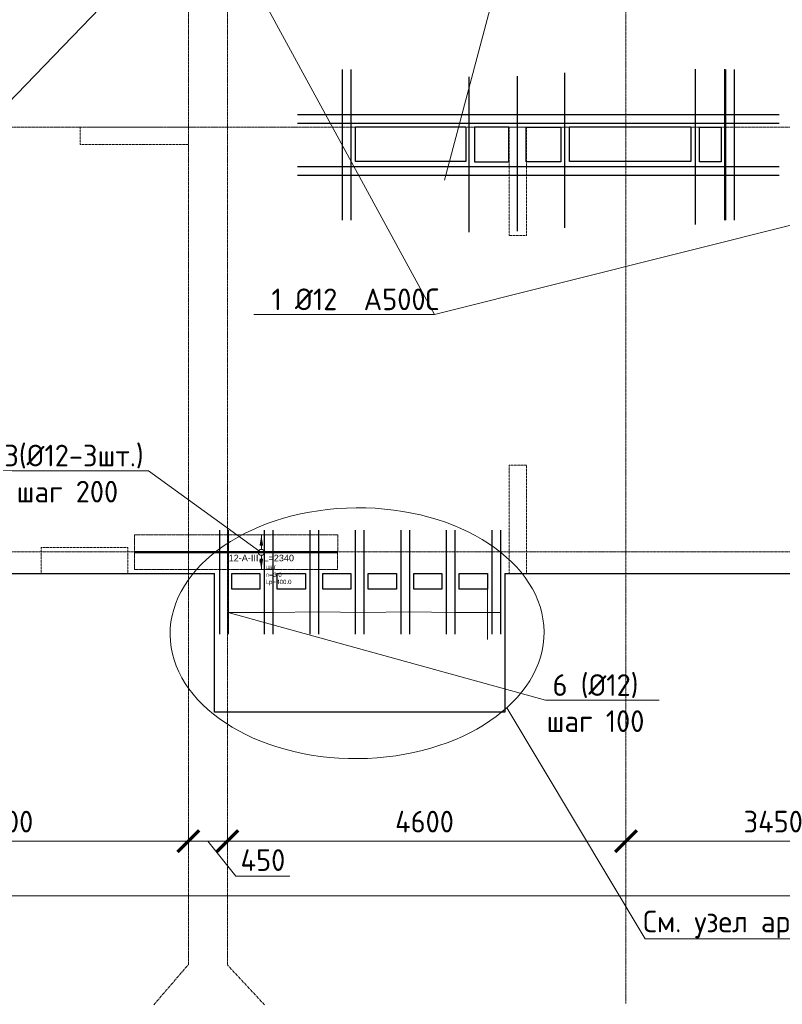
# Model space of a CAD drawing. Header units: millimetres. Extents: x -42044588 to 856694, y -806701 to 941911.
# Tile 849 of 1056: x -92991 to -84189, y -190245 to -178883. Entities that reach past the tile are written whole.
import ezdxf
from ezdxf import colors
from ezdxf.entities.mleader import LeaderData, LeaderLine
from ezdxf.enums import TextEntityAlignment as Align
from ezdxf.math import Vec2, Vec3

# ---------------------------------------------------------------- set-up
doc = ezdxf.new("R2010")
doc.units = ezdxf.units.MM
doc.set_wipeout_variables(frame=1)
for name, pattern in [('01 Штриховая _4 мм_', [6, 3.5, -2.5]), ('______5', [1100, 800, -100, 100, -100]), ('DASHED', [7, 5, -2, 0]), ('GOST2.303 4', [7, 5, -2, 0]), ('осевая', [50.8, 31.75, -6.35, 6.35, -6.35])]:
    doc.linetypes.add(name, pattern=pattern)
for name, color, linetype, lineweight in [('RAZMER', 100, 'Continuous', 15), ('АрмСтер', 2, 'Continuous', 50), ('контур распр. стерхней', 2, 'GOST2.303 4', 20), ('Оси', 40, '______5', 18), ('Перекрытие ж_бетон', 1, 'Continuous', 30), ('подоснова', 151, 'Continuous', 5), ('РАЗМЕРЫ', 1, 'Continuous', 9)]:
    doc.layers.add(name, color=color, linetype=linetype, lineweight=lineweight)
doc.layers.add('АрмСтер_атрибуты', color=2, linetype='Continuous', lineweight=0, plot=False)
doc.layers.add('Колонна_ бетон', color=7, linetype='Continuous', lineweight=50, true_color=0xb4b496)
doc.styles.add('GOST-2.304_Type-B', font='GOST_Common.ttf')
doc.styles.get("Standard").update_dxf_attribs({"font": 'arial.ttf'})
doc.styles.add('Аннотативный', font='arial.ttf')
doc.styles.add('ГОСТ', font='GOST_Common.ttf')
doc.dimstyles.new('СПДС', dxfattribs={"dimscale": 100, "dimtxt": 2.5, "dimasz": 2, "dimexe": 1.25, "dimexo": 0, "dimtad": 1, "dimdec": 0, "dimrnd": 5, "dimtxsty": 'GOST-2.304_Type-B', "dimblk": 'ARCHTICK', "dimcen": 2.5, "dimdle": 2, "dimclrd": 1, "dimclre": 1, "dimclrt": 1, "dimadec": 0, "dimazin": 2, "dimtfac": 0.75, "dimtdec": 0, "dimtmove": 1, "dimatfit": 3, "dimfxl": 0, "dimtolj": 1, "dimarcsym": 0})

# ---------------------------------------------------------------- blocks, each defined once
blk = doc.blocks.new('_ArchTick')
at = {"color": 0, "linetype": 'ByBlock', "const_width": 0.15}
blk.add_lwpolyline([(-0.5, -0.5), (0.5, 0.5)], dxfattribs=at)
blk = doc.blocks.new('*D6710')
at = {"color": 1, "lineweight": -2, "transparency": 16777216}
for p, q in [((-85705, -346670), (-85705, -346545)), ((-38905, -346670), (-38905, -346545)), ((-85905, -346670), (-38705, -346670))]:
    blk.add_line(p, q, dxfattribs=at)
at = {"layer": 'DEFPOINTS', "color": 0, "transparency": 16777216}
for p in [(-85705, -346670), (-38905, -346670), (-38905, -346670)]:
    blk.add_point(p, dxfattribs=at)
at = {"color": 1, "lineweight": -2, "transparency": 16777216, "xscale": 250, "yscale": 250, "zscale": 250, "rotation": 180}
blk.add_blockref('_ArchTick', (-85705, -346670), dxfattribs=at)
at = {"color": 1, "lineweight": -2, "transparency": 16777216, "xscale": 250, "yscale": 250, "zscale": 250}
blk.add_blockref('_ArchTick', (-38905, -346670), dxfattribs=at)
at = {"color": 1, "transparency": 16777216, "insert": (-67487, -346445), "char_height": 250, "width": 104166.67, "attachment_point": 5, "style": 'GOST-2.304_Type-B'}
blk.add_mtext('\\A1;46800', dxfattribs=at)
blk = doc.blocks.new('*D6718')
at = {"color": 1, "lineweight": -2, "transparency": 16777216}
for p, q in [((-81605, -346039), (-81605, -345914)), ((-77405, -346039), (-77405, -345914)), ((-81805, -346039), (-77205, -346039))]:
    blk.add_line(p, q, dxfattribs=at)
at = {"layer": 'DEFPOINTS', "color": 0, "transparency": 16777216}
for p in [(-81605, -346039), (-77405, -346039), (-77405, -346039)]:
    blk.add_point(p, dxfattribs=at)
at = {"color": 1, "lineweight": -2, "transparency": 16777216, "xscale": 250, "yscale": 250, "zscale": 250, "rotation": 180}
blk.add_blockref('_ArchTick', (-81605, -346039), dxfattribs=at)
at = {"color": 1, "lineweight": -2, "transparency": 16777216, "xscale": 250, "yscale": 250, "zscale": 250}
blk.add_blockref('_ArchTick', (-77405, -346039), dxfattribs=at)
at = {"color": 1, "transparency": 16777216, "insert": (-79530, -345814), "char_height": 250, "width": 83333.33, "attachment_point": 5, "style": 'GOST-2.304_Type-B'}
blk.add_mtext('\\A1;4200', dxfattribs=at)
blk = doc.blocks.new('*D6719')
at = {"color": 1, "lineweight": -2, "transparency": 16777216}
for p, q in [((-76955, -346039), (-76955, -345914)), ((-72355, -346039), (-72355, -345914)), ((-77155, -346039), (-72155, -346039))]:
    blk.add_line(p, q, dxfattribs=at)
at = {"layer": 'DEFPOINTS', "color": 0, "transparency": 16777216}
for p in [(-76955, -346039), (-72355, -346039), (-72355, -346039)]:
    blk.add_point(p, dxfattribs=at)
at = {"color": 1, "lineweight": -2, "transparency": 16777216, "xscale": 250, "yscale": 250, "zscale": 250, "rotation": 180}
blk.add_blockref('_ArchTick', (-76955, -346039), dxfattribs=at)
at = {"color": 1, "lineweight": -2, "transparency": 16777216, "xscale": 250, "yscale": 250, "zscale": 250}
blk.add_blockref('_ArchTick', (-72355, -346039), dxfattribs=at)
at = {"color": 1, "transparency": 16777216, "insert": (-74680, -345814), "char_height": 250, "width": 83333.33, "attachment_point": 5, "style": 'GOST-2.304_Type-B'}
blk.add_mtext('\\A1;4600', dxfattribs=at)
blk = doc.blocks.new('*D6720')
at = {"color": 1, "lineweight": -2, "transparency": 16777216}
for p, q in [((-72355, -346039), (-72355, -345914)), ((-68905, -346039), (-68905, -345914)), ((-72555, -346039), (-68705, -346039))]:
    blk.add_line(p, q, dxfattribs=at)
at = {"layer": 'DEFPOINTS', "color": 0, "transparency": 16777216}
for p in [(-72355, -346039), (-68905, -346039), (-68905, -346039)]:
    blk.add_point(p, dxfattribs=at)
at = {"color": 1, "lineweight": -2, "transparency": 16777216, "xscale": 250, "yscale": 250, "zscale": 250, "rotation": 180}
blk.add_blockref('_ArchTick', (-72355, -346039), dxfattribs=at)
at = {"color": 1, "lineweight": -2, "transparency": 16777216, "xscale": 250, "yscale": 250, "zscale": 250}
blk.add_blockref('_ArchTick', (-68905, -346039), dxfattribs=at)
at = {"color": 1, "transparency": 16777216, "insert": (-70655, -345814), "char_height": 250, "width": 83333.33, "attachment_point": 5, "style": 'GOST-2.304_Type-B'}
blk.add_mtext('\\A1;3450', dxfattribs=at)
blk = doc.blocks.new('*D6729')
at = {"color": 1, "lineweight": -2, "transparency": 16777216}
for p, q in [((-77405, -345914), (-77405, -346164)), ((-76755, -346039), (-77605, -346039)), ((-77180, -346039), (-76858, -346445)), ((-76955, -345976), (-76955, -346164)), ((-76858, -346445), (-76233, -346445))]:
    blk.add_line(p, q, dxfattribs=at)
at = {"layer": 'DEFPOINTS', "color": 0, "transparency": 16777216}
for p in [(-77405, -345914), (-77405, -346039), (-76955, -345976)]:
    blk.add_point(p, dxfattribs=at)
at = {"color": 1, "lineweight": -2, "transparency": 16777216, "xscale": 250, "yscale": 250, "zscale": 250, "rotation": 180}
blk.add_blockref('_ArchTick', (-77405, -346039), dxfattribs=at)
at = {"color": 1, "lineweight": -2, "transparency": 16777216, "xscale": 250, "yscale": 250, "zscale": 250}
blk.add_blockref('_ArchTick', (-76955, -346039), dxfattribs=at)
at = {"color": 1, "transparency": 16777216, "insert": (-76545, -346258), "char_height": 250, "attachment_point": 5, "style": 'GOST-2.304_Type-B'}
blk.add_mtext('\\A1;450', dxfattribs=at)
blk = doc.blocks.new('_None')
blk = doc.blocks.new('подложка стн 1-го этажа')
at = {"layer": 'Колонна_ бетон', "color": 252, "linetype": 'DASHED', "lineweight": 0, "ltscale": 0.5, "true_color": 0x939598, "transparency": 33554687}
for p, q in [((15094, 14612, -200), (15094, 14612, -200)), ((15094, 14612, -200), (15094, 14412, -200)), ((16344, 14612, -200), (15094, 14612, -200)), ((16344, 14612, -200), (16344, 14612, -200)), ((16344, 14412, -200), (16344, 14612, -200)), ((20044, 14612, -200), (20044, 14612, -200)), ((20044, 14612, -200), (20044, 13362, -200)), ((20244, 14612, -200), (20044, 14612, -200)), ((20244, 14612, -200), (20244, 14612, -200)), ((20244, 14612, -200), (20244, 13362, -200)), ((15094, 14412, -200), (15094, 14412, -200)), ((15094, 14412, -200), (16344, 14412, -200)), ((16344, 14412, -200), (16344, 14412, -200)), ((20044, 13362, -200), (20044, 13362, -200)), ((20044, 13362, -200), (20244, 13362, -200)), ((20244, 13362, -200), (20244, 13362, -200)), ((20044, 10712, -200), (20044, 9462, -200)), ((20244, 10712, -200), (20044, 10712, -200)), ((20244, 9462, -200), (20244, 10712, -200)), ((14644, 9762, -200), (14644, 9462, -200)), ((14644, 9762, -200), (15644, 9762, -200)), ((15644, 9762, -200), (15644, 9462, -200)), ((15644, 9462, -200), (14644, 9462, -200)), ((20244, 9462, -200), (20044, 9462, -200))]:
    blk.add_line(p, q, dxfattribs=at)
blk = doc.blocks.new('обрамление Х')
blk.add_blockref('подложка стн 1-го этажа', (-104622, -195071, 560))
blk = doc.blocks.new('*U4537')
at = {"layer": 'РАЗМЕРЫ'}
for p, q in [((112, 200), (-112, 200)), ((112, -200), (-112, -200))]:
    blk.add_line(p, q, dxfattribs=at)
at = {"layer": 'РАЗМЕРЫ', "ltscale": 15}
blk.add_line((0, -200), (0, 200), dxfattribs=at)
at = {"layer": 'РАЗМЕРЫ'}
for points in [[(0, 200), (21, 75), (-21, 75)], [(0, -200), (21, -75), (-21, -75)]]:
    blk.add_solid(points, dxfattribs=at)
at = {"layer": 'АрмСтер_атрибуты', "color": 215, "ltscale": 15, "style": 'Аннотативный'}
for s, p in [('шаг', (51, -194)), ('Lр=', (50, -368)), ('n=', (51, -285))]:
    blk.add_text(s, height=50, dxfattribs=at).set_placement(p)
at = {"layer": 'АрмСтер_атрибуты', "style": 'Аннотативный', "flags": 8}
blk.add_attdef('ПОЗ', (110, 30), '', height=75, dxfattribs=at)
at = {"layer": 'АрмСтер_атрибуты', "color": 215, "style": 'Аннотативный'}
for tag, p, flags in [('ШАГ', (191, -194), 10), ('КОЛ', (138, -285), 8), ('ШИРИНА', (173, -368), 8)]:
    blk.add_attdef(tag, p, '', height=50, dxfattribs=dict(at, flags=flags))
at = {"layer": 'АрмСтер_атрибуты', "flags": 9}
for tag, p in [('МАССА', (-1034, -810)), ('ОБОЗНАЧЕНИЕ', (-1034, -924))]:
    blk.add_attdef(tag, p, '', height=75, dxfattribs=at)
at = {"linetype": 'Continuous', "lineweight": 0}
blk.add_wipeout([(35, 0), (28, 21), (11, 33), (-11, 33), (-28, 21), (-35, 0), (-28, -21), (-11, -33), (11, -33), (28, -21)], dxfattribs=at)
at = {"color": 0, "linetype": 'ByBlock', "lineweight": -2, "ltscale": 100}
blk.add_line((-1463, 0), (877, 0), dxfattribs=at)
at = {"layer": 'РАЗМЕРЫ'}
blk.add_circle((0, 0), 35, dxfattribs=at)
at = {"layer": 'АрмСтер_атрибуты', "style": 'Аннотативный', "flags": 8}
blk.add_attdef('НАИМЕНОВАНИЕ', text='', height=75, dxfattribs=at).set_placement((0, -29), align=Align.TOP_CENTER)
blk = doc.blocks.new('блочина')
at = {"layer": 'Перекрытие ж_бетон', "color": 4}
for points in [[(113843, 55383), (113843, 55783), (115113, 55783), (115113, 55383)], [(116213, 55780), (116213, 55380), (115813, 55380), (115813, 55780)], [(116313, 55382), (116313, 55782), (117713, 55782), (117713, 55382)], [(118063, 55380), (117813, 55380), (117813, 55780), (118063, 55780)]]:
    blk.add_lwpolyline(points, close=True, dxfattribs=at)
at = {"layer": 'Перекрытие ж_бетон', "color": 4, "elevation": 360}
blk.add_lwpolyline([(115213, 55780), (115213, 55380), (115613, 55380), (115613, 55780)], close=True, dxfattribs=at)
blk = doc.blocks.new('оси блок 2')
at = {"layer": 'Оси', "color": 16, "linetype": 'осевая', "lineweight": 0, "ltscale": 0.25, "transparency": 33554687}
for p, q in [((-72354.7, -322543), (-72354.7, -347914.1)), ((-77404.7, -323084.4), (-77404.7, -347462.5)), ((-76954.7, -323084.4), (-76954.7, -347468.4)), ((-89822.3, -337801.3), (-37238.5, -337801.3)), ((-89822.3, -342701.3), (-37238.5, -342701.3))]:
    blk.add_line(p, q, dxfattribs=at)
at = {"layer": 'Оси', "color": 16, "linetype": 'осевая', "lineweight": 0, "transparency": 33554687}
for p, q in [((-77805.3, -347930), (-77404.7, -347462.5)), ((-76525.3, -347930), (-76954.7, -347468.4))]:
    blk.add_line(p, q, dxfattribs=at)
for base, p1, p2, picture, middle in [((-77404.7, -346038.9), (-81604.7, -346038.9), (-77404.7, -346038.9), '*D6718', (-79529.9, -346038.9)), ((-72354.7, -346038.9), (-76954.7, -346038.9), (-72354.7, -346038.9), '*D6719', (-74679.9, -346038.9)), ((-68904.7, -346038.9), (-72354.7, -346038.9), (-68904.7, -346038.9), '*D6720', (-70654.9, -346038.9)), ((-38904.7, -346670.2), (-85704.7, -346670.2), (-38904.7, -346670.2), '*D6710', (-67487.3, -346670.2))]:
    dim = blk.add_linear_dim(base=base, p1=p1, p2=p2, dimstyle='СПДС', override={"dimgap": 1})
    dim.commit()
    dim.dimension.update_dxf_attribs({"geometry": picture, "text_midpoint": middle, "dimtype": 160})
dim = blk.add_linear_dim(base=(-77404.7, -346038.9), p1=(-76954.7, -345976.4), p2=(-77404.7, -345913.9), dimstyle='СПДС')
dim.commit()
dim.dimension.update_dxf_attribs({"geometry": '*D6729', "text_midpoint": (-76795.1, -346445.2), "dimtype": 160})

msp = doc.modelspace()

# ---------------------------------------------------------------- linework, layer by layer
at = {"lineweight": 30}
for p, q in [((-89268.048, -179456.737, -360), (-89268.042, -181196.737, -360)), ((-89168.048, -179456.737, -360), (-89168.042, -181196.737, -360)), ((-86703.041, -179496.295), (-86703.041, -181286.295)), ((-85194.346, -179455.524), (-85194.346, -181245.524)), ((-84856.719, -179454.82, -360), (-84856.714, -181194.82, -360)), ((-84845.507, -179456.737, -360), (-84845.502, -181196.737, -360)), ((-84745.507, -179456.737, -360), (-84745.502, -181196.737, -360)), ((-87808.456, -179543.909), (-87808.456, -181333.909)), ((-87247.224, -179533.692), (-87247.224, -181323.692)), ((-89785.454, -179976.737, -360), (-84225.507, -179976.735, -360)), ((-89785.454, -180076.737, -360), (-84225.507, -180076.735, -360)), ((-89785.454, -180576.737, -360), (-84225.507, -180576.739, -360)), ((-89785.454, -180676.737, -360), (-84225.507, -180676.739, -360))]:
    msp.add_line(p, q, dxfattribs=at)
at = {"layer": 'RAZMER', "lineweight": 30}
for points, elevation in [([(-90685.023, -184774.195), (-90685.065, -185974.195)], 360.125), ([(-90585.023, -184774.195), (-90585.065, -185974.195)], 360.125), ([(-90167.771, -184774.195), (-90167.813, -185974.195)], 360.107), ([(-90067.771, -184774.195), (-90067.813, -185974.195)], 360.107), ([(-89642.784, -184774.195), (-89642.826, -185974.195)], 360.125), ([(-89542.784, -184774.195), (-89542.826, -185974.195)], 360.125), ([(-89117.704, -184774.195), (-89117.746, -185974.195)], 360.036), ([(-89017.704, -184774.195), (-89017.746, -185974.195)], 360.036), ([(-88592.811, -184774.195), (-88592.853, -185974.195)], 360.16), ([(-88492.811, -184774.195), (-88492.853, -185974.195)], 360.16), ([(-88067.824, -184774.195), (-88067.866, -185974.195)], 360.178), ([(-87967.824, -184774.195), (-87967.866, -185974.195)], 360.178), ([(-87542.838, -184774.195), (-87542.879, -185974.195)], 360.107), ([(-87442.838, -184774.195), (-87442.879, -185974.195)], 360.107)]:
    msp.add_lwpolyline(points, dxfattribs=dict(at, elevation=elevation))
at = {"layer": 'контур распр. стерхней', "linetype": '01 Штриховая _4 мм_'}
msp.add_lwpolyline([(-89321.908, -185228.262), (-91666.465, -185228.262), (-91664.184, -184828.262), (-89319.627, -184828.262)], close=True, dxfattribs=at)
at = {"layer": 'Перекрытие ж_бетон'}
for p, q in [((-90743.457, -186874.16), (-90743.457, -185274.192)), ((-87393.107, -185274.195), (-87393.107, -186874.163)), ((-87393.107, -186874.163), (-90743.457, -186874.16))]:
    msp.add_line(p, q, dxfattribs=at)
for points in [[(-99593.202, -185274.195), (-90743.117, -185274.195)], [(-87393.107, -185274.195), (-81043.038, -185274.195), (-81043.038, -186874.194), (-77693.04, -186874.194), (-77693.037, -185274.195), (-75643.202, -185274.195)]]:
    msp.add_lwpolyline(points, dxfattribs=at)
for points, elevation in [([(-90218.117, -185454.195), (-90543.117, -185454.195), (-90543.117, -185274.195), (-90218.117, -185274.195)], 0.036), ([(-89693.037, -185454.195), (-90018.037, -185454.195), (-90018.037, -185274.195), (-89693.037, -185274.195)], -0.053), ([(-89168.143, -185454.195), (-89493.143, -185454.195), (-89493.143, -185274.195), (-89168.143, -185274.195)], 0.053), ([(-88643.064, -185454.195), (-88968.064, -185454.195), (-88968.064, -185274.195), (-88643.064, -185274.195)], -0.036), ([(-88118.17, -185454.195), (-88443.17, -185454.195), (-88443.17, -185274.195), (-88118.17, -185274.195)], 0.089), ([(-87593.183, -185454.195), (-87918.183, -185454.195), (-87918.183, -185274.195), (-87593.183, -185274.195)], 0.107)]:
    msp.add_lwpolyline(points, close=True, dxfattribs=dict(at, elevation=elevation))
at = {"layer": 'РАЗМЕРЫ'}
for p, q in [((-87593.103, -185274.16), (-87593.103, -186035.338)), ((-87393.103, -185274.16), (-87393.103, -186035.338))]:
    msp.add_line(p, q, dxfattribs=at)

# ---------------------------------------------------------------- block references
for name, p in [('оси блок 2', (-13638.484, 157677.301)), ('обрамление Х', (-2764.764, 334.535))]:
    msp.add_blockref(name, p, dxfattribs=at)

# ---------------------------------------------------------------- leaders
at = {"layer": 'подоснова', "color": 2, "ltscale": 0.3}
ml = msp.add_multileader_mtext('Standard', dxfattribs=at)
ml.set_content('1 %%C12  А500С', color=2, style='GOST-2.304_Type-B')
ml.set_leader_properties(color=256, linetype='ByLayer', lineweight=15)
ml.set_arrow_properties(name='NONE')
ml.build(insert=Vec2(0, 0))
ml.multileader.update_dxf_attribs({"text_left_attachment_type": 6, "text_right_attachment_type": 6, "dogleg_length": 0.1, "arrow_head_size": 18})
ctx = ml.context
ctx.base_point, ctx.char_height, ctx.arrow_head_size, ctx.landing_gap_size, ctx.plane_origin = Vec3(-90026.24, -182285.227, 720), 250, 18, 20, Vec3(-99001.826, -181136.8, 720)
ctx.left_attachment, ctx.right_attachment, ctx.text_align_type = 6, 6, 1
notes = []
notes.append((ctx, [(1, (1, 1, 0), (-88204.322, -182285.227, 720), (-1, 0), 0.1, [(7, [(-94275.814, -173845.664, 720), (-93442.427, -180173.266, 720), (-89450.593, -176043.473, 720), (-90463.098, -178137.452, 720)], 0, []), (1, [(-88089.116, -180734.736, 720), (-87394.118, -178123.314, 720), (-82743.174, -178624.96, 720), (-77621.159, -179631.115, 720)], 0, [])])]))
ctx.mtext.insert, ctx.mtext.alignment, ctx.mtext.flow_direction = Vec3(-89115.331, -181985.227, 720), 2, 5
ml = msp.add_multileader_mtext('Standard', dxfattribs=at)
ml.set_content('6 (%%C12)\\Pшаг 100', color=2, style='GOST-2.304_Type-B')
ml.set_leader_properties(color=256, linetype='ByLayer', lineweight=15)
ml.set_arrow_properties(name='NONE')
ml.build(insert=Vec2(0, 0))
ml.multileader.update_dxf_attribs({"text_left_attachment_type": 6, "text_right_attachment_type": 6, "dogleg_length": 0.1, "arrow_head_size": 18})
ctx = ml.context
ctx.base_point, ctx.char_height, ctx.arrow_head_size, ctx.landing_gap_size, ctx.plane_origin = Vec3(-86920.066, -186735.867, 1080.018), 250, 18, 20, Vec3(-90422.444, -185015.98, 1080.018)
ctx.left_attachment, ctx.right_attachment, ctx.text_align_type = 6, 6, 1
notes.append((ctx, [(0, (1, 1, 0), (-86920.166, -186735.867, 1080.018), (1, 0), 0.1, [(6, [(-87442.838, -185723.187, 1080.018), (-87967.824, -185723.187, 1080.018), (-88507.095, -185717.584, 1080.018), (-89017.704, -185723.187, 1080.018), (-89557.162, -185717.584, 1080.018), (-90067.771, -185723.187, 1080.018), (-90585.023, -185723.187, 1080.018)], 0, [])])]))
ctx.mtext.insert, ctx.mtext.alignment, ctx.mtext.flow_direction = Vec3(-86344.763, -186435.867, 1080.018), 2, 5
ml = msp.add_multileader_mtext('Standard', dxfattribs=at)
ml.set_content('\\pxi0.391,qc;{\\C80;См. узел армирование балконной плиты}', color=2, style='GOST-2.304_Type-B')
ml.set_leader_properties(color=256, linetype='ByLayer', lineweight=15)
ml.set_arrow_properties(name='NONE')
ml.build(insert=Vec2(0, 0))
ml.multileader.update_dxf_attribs({"text_left_attachment_type": 6, "text_right_attachment_type": 6, "dogleg_length": 0.1, "arrow_head_size": 18})
ctx = ml.context
ctx.base_point, ctx.char_height, ctx.arrow_head_size, ctx.landing_gap_size, ctx.plane_origin = Vec3(-85772.658, -189488.696, 160), 250, 18, 20, Vec3(-95793.306, -183506.258, 160)
ctx.left_attachment, ctx.right_attachment, ctx.text_align_type = 6, 6, 1
notes.append((ctx, [(0, (1, 1, 0), (-85772.758, -189488.696, 160), (1, 0), 0.1, [(0, [(-87369.803, -186823.244, 160)], 0, [])])]))
ctx.mtext.insert, ctx.mtext.alignment, ctx.mtext.flow_direction = Vec3(-82762.696, -189163.696, 160), 2, 5
for ctx, leaders in notes:
    for number, flags, end, landing, length, lines in leaders:
        leader = LeaderData()
        leader.index, (leader.has_last_leader_line, leader.has_dogleg_vector, leader.attachment_direction) = number, flags
        leader.last_leader_point, leader.dogleg_vector, leader.dogleg_length = Vec3(end), Vec3(landing), length
        for number, points, colour, breaks in lines:
            line = LeaderLine()
            line.index, line.vertices, line.color, line.breaks = number, Vec3.list(points), colors.encode_raw_color(colour), breaks
            leader.lines.append(line)
        ctx.leaders.append(leader)

# ---------------------------------------------------------------- next in the draw order: block references
at = {"layer": 'АрмСтер', "ltscale": 15}
ref = msp.add_blockref('*U4537', (-90201.684, -185028.262), dxfattribs=at)
ref.add_attrib('НАИМЕНОВАНИЕ', '12-A-III, L=2340', dxfattribs={"layer": 'АрмСтер_атрибуты', "height": 75, "style": 'Аннотативный', "flags": 8}).set_placement((-90201.684, -185057.601), align=Align.TOP_CENTER)
ref.add_attrib('КОЛ', '3.0', (-90063.635, -185313.387), dxfattribs={"layer": 'АрмСтер_атрибуты', "color": 215, "height": 50, "style": 'Аннотативный', "flags": 8})
ref.add_attrib('ШИРИНА', '400.0', (-90028.799, -185396.062), dxfattribs={"layer": 'АрмСтер_атрибуты', "color": 215, "height": 50, "style": 'Аннотативный', "flags": 8})

# ---------------------------------------------------------------- next in the draw order: linework, layer by layer
at = {"layer": 'РАЗМЕРЫ'}
msp.add_ellipse((-89096.819, -185962.912, -200), major_axis=(2157.988, 16.605), ratio=0.670490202, dxfattribs=at)

# ---------------------------------------------------------------- next in the draw order: block references
msp.add_blockref('блочина', (-202956.329, -235903.087))

# ---------------------------------------------------------------- next in the draw order: texts
at = {"ltscale": 100, "insert": (-134332.828, -182150.357), "char_height": 250, "attachment_point": 1, "style": 'ГОСТ'}
msp.add_mtext_dynamic_manual_height_columns('\\pi1250,t1750;1.^IПроизводство работ вести в строгом соответствии с требованиями СП 70.13330.2012 "Несущие и ограждающие конструкции" и проектом производства работ.{\\H1.83333x; }\\P2.^IПеред бетонированием арматуру и основание, на которую укладывается бетонная смесь, очистить от {\\H1.55556x; }ржавчины и грязи. {\\H1.64815x; }\\P3.^IБетонирование вести слоем на всю толщину  плит. Захватки при бетонировании должны быть отсечены {\\H1.61728x; }вертикальными швами. Бетон применять класса В25. Заполнителем для бетона служит щебень твердых пород, {\\H1.62757x; }наибольшая фракция щебня не должна превышать 40мм.{\\H1.62414x; }\\P4.^IВ процессе бетонирования обеспечить соблюдение защитных слоев и мест положения рабочей арматуры {\\H1.62529x; }согласно проекту. Материал фиксаторов для нижней арматуры фундаментных плит выбирается проектом производства {\\H1.6249x; }работ, исходя из конкретных возможностей строительной организации.{\\H1.62503x; }\\P5.^IПроектом принято соединение рабочих стержней арматуры монолитной плиты внахлестку (без сварки). {\\H1.72499x; }\\P6.^IСварные арматурные каркасы изготовить на заводе-изготовители. {\\H1.67917x; }\\P7.^IКрестообразные соединения стержней арматуры 1-го и 2-го рядов, а также 3-го и 4-го рядов между собой {\\H1.60694x; }выполнить вязкой отожженной проволокой диаметром 2,0-3,0 мм. Допускается применение специальных соединительных {\\H1.63102x; }элементов - пластмассовых или проволочных фиксаторов. Соединение арматуры допускается предусматривать не во всех {\\H1.62299x; }местах пересечения стержней арматуры. При этом должны быть связаны вязальной проволокой все пересечения стержней {\\H1.62567x; }в 2-х крайних рядах по периметру плит, остальные узлы могут быть соединены через узел в шахматном порядке (схему {\\H1.72478x; }вязки стержней см. на данном листе).{\\H1.77924x; }', width=18954.38214, gutter_width=12.5, heights=[0], dxfattribs=at)

# ---------------------------------------------------------------- next in the draw order: leaders
at = {"layer": 'подоснова', "color": 4, "ltscale": 0.3}
ml = msp.add_multileader_mtext('Standard', dxfattribs=at)
ml.set_content(' 3(%%C12-3шт.)\\Pшаг 200', color=4, style='GOST-2.304_Type-B')
ml.set_leader_properties(color=256, linetype='ByLayer', lineweight=15)
ml.set_arrow_properties(name='NONE')
ml.build(insert=Vec2(0, 0))
ml.multileader.update_dxf_attribs({"text_left_attachment_type": 6, "text_right_attachment_type": 6, "dogleg_length": 0.1, "arrow_head_size": 18})
ctx = ml.context
ctx.base_point, ctx.char_height, ctx.arrow_head_size, ctx.landing_gap_size, ctx.plane_origin = Vec3(-93377.971, -184087.718, 720), 250, 18, 20, Vec3(-97587.026, -184031.051, 720)
ctx.left_attachment, ctx.right_attachment, ctx.text_align_type = 6, 6, 1
notes = []
notes.append((ctx, [(1, (1, 1, 0), (-91502.265, -184087.718, 720), (-1, 0), 0.1, [(0, [(-90220.132, -185018.429, 720)], 0, [])])]))
ctx.mtext.insert, ctx.mtext.alignment, ctx.mtext.flow_direction = Vec3(-92440.168, -183787.718, 720), 2, 5
for ctx, leaders in notes:
    for number, flags, end, landing, length, lines in leaders:
        leader = LeaderData()
        leader.index, (leader.has_last_leader_line, leader.has_dogleg_vector, leader.attachment_direction) = number, flags
        leader.last_leader_point, leader.dogleg_vector, leader.dogleg_length = Vec3(end), Vec3(landing), length
        for number, points, colour, breaks in lines:
            line = LeaderLine()
            line.index, line.vertices, line.color, line.breaks = number, Vec3.list(points), colors.encode_raw_color(colour), breaks
            leader.lines.append(line)
        ctx.leaders.append(leader)

doc.saveas('drawing.dxf')
